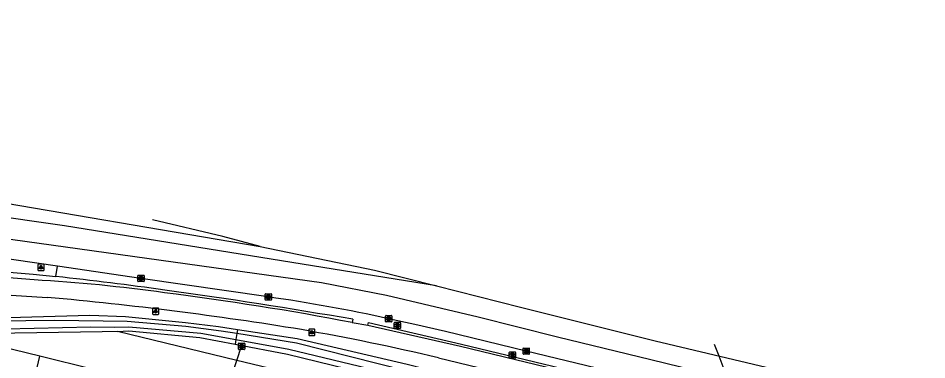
# Model space of a CAD drawing. Extents: x 162812 to 163818, y 381639 to 382470.
# Drawn here: x 163203.7 to 163348.3, y 382406.1 to 382460.5 of the extents above; entities that cross this region are included whole.
import ezdxf

# ---------------------------------------------------------------- set-up
doc = ezdxf.new("R2010")
doc.units = 0
for name, color, linetype in [('IMGEO_Berm_groen', 7, 'Continuous'), ('IMGEO_Berm_open', 7, 'Continuous'), ('IMGEO_Duiker', 7, 'Continuous'), ('IMGEO_Fietspad_gesloten', 7, 'Continuous'), ('IMGEO_Kolk', 7, 'Continuous'), ('IMGEO_Lichtpunt', 7, 'Continuous'), ('IMGEO_Loofbos', 7, 'Continuous'), ('IMGEO_Muur', 7, 'Continuous'), ('IMGEO_Oever', 7, 'Continuous'), ('IMGEO_Pand', 7, 'Continuous'), ('IMGEO_Rijbaan_regionaal_gesloten', 7, 'Continuous'), ('IMGEO_Rioolput', 7, 'Continuous'), ('IMGEO_Waterloop', 7, 'Continuous')]:
    doc.layers.add(name, color=color, linetype=linetype)

msp = doc.modelspace()

# ---------------------------------------------------------------- linework, layer by layer
at = {"layer": 'IMGEO_Berm_groen'}
for points in [[(163238.63, 382410.92), (163235.61, 382411.39), (163230.37, 382412.04), (163220.83, 382412.96), (163215.15, 382413.17), (163189.29, 382412.45), (163179.82, 382412.57), (163176.99, 382412.93), (163161.68, 382414.08), (163161.3, 382413.84), (163161.01, 382413.42), (163160.94, 382412.92), (163161.33, 382412.37)], [(163317.86, 382393.01), (163302.17, 382396.63), (163279.99, 382401.74), (163265.64, 382405.38), (163248.12, 382409.45), (163238.63, 382410.92)]]:
    msp.add_lwpolyline(points, dxfattribs=at)
at = {"layer": 'IMGEO_Berm_open'}
msp.add_lwpolyline([(163209.74, 382419.38), (163209.98, 382421.03)], dxfattribs=at)
at = {"layer": 'IMGEO_Duiker'}
for points in [[(163217.65, 382344.97), (163218.74, 382348.15), (163219.26, 382349.69), (163222.55, 382359.3), (163223.88, 382363.22), (163227.2, 382372.91), (163235.76, 382397.99), (163236.27, 382399.5), (163238.51, 382406.05), (163239.27, 382408.28)], [(163320.72, 382392.53), (163319.97, 382394.51), (163318.82, 382397.49), (163318.65, 382397.92), (163318.07, 382399.42), (163316.61, 382403.19), (163316.06, 382404.61), (163315.24, 382406.71), (163314.53, 382408.57)]]:
    msp.add_lwpolyline(points, dxfattribs=at)
at = {"layer": 'IMGEO_Fietspad_gesloten'}
for points in [[(163191.08, 382417.15), (163208.36, 382416.06)], [(163256.89, 382412.07), (163259.38, 382411.63)], [(163270.6, 382406.44), (163302.65, 382398.7), (163319.97, 382394.51), (163371.97, 382381.95), (163459.45, 382360.85), (163461.87, 382360.21), (163464.67, 382359.48)]]:
    msp.add_lwpolyline(points, dxfattribs=at)
for centre, radius, start, end in [((163157.27, 381849.77), 568.59, 80.7367, 84.8448), ((163188.56, 382064.19), 351.94, 76.5191, 80.1444)]:
    msp.add_arc(centre, radius, start, end, dxfattribs=at)
at = {"layer": 'IMGEO_Kolk'}
for p, q in [((163222.77, 382418.64), (163222.77, 382419.5)), ((163222.85, 382419.57), (163223.7, 382419.57)), ((163223.26, 382419.35), (163223.29, 382419.35)), ((163223.77, 382419.5), (163223.77, 382418.64)), ((163223.7, 382418.57), (163222.85, 382418.57)), ((163223.28, 382418.79), (163223.26, 382418.79)), ((163243.04, 382415.71), (163243.04, 382416.56)), ((163243.11, 382416.64), (163243.96, 382416.64)), ((163243.52, 382416.41), (163243.55, 382416.41)), ((163244.04, 382416.56), (163244.04, 382415.71)), ((163243.96, 382415.63), (163243.11, 382415.63)), ((163243.55, 382415.86), (163243.52, 382415.86)), ((163262.26, 382413.17), (163263.11, 382413.17)), ((163262.18, 382412.25), (163262.18, 382413.1)), ((163263.11, 382412.17), (163262.26, 382412.17)), ((163262.67, 382412.95), (163262.7, 382412.95)), ((163262.69, 382412.39), (163262.67, 382412.39)), ((163263.19, 382413.1), (163263.19, 382412.25)), ((163284.06, 382407.09), (163284.06, 382407.94)), ((163284.14, 382408.01), (163284.99, 382408.01)), ((163284.55, 382407.79), (163284.58, 382407.79)), ((163285.06, 382407.94), (163285.06, 382407.09)), ((163284.99, 382407.01), (163284.14, 382407.01)), ((163284.57, 382407.23), (163284.55, 382407.23))]:
    msp.add_line(p, q, dxfattribs=at)
for points in [[(163222.77, 382418.64), (163222.77, 382419.5)], [(163222.85, 382419.57), (163223.7, 382419.57)], [(163223.09, 382419.27), (163223.22, 382419.27), (163223.22, 382419.12), (163223.35, 382419.27), (163223.51, 382419.27), (163223.37, 382419.12), (163223.52, 382418.87), (163223.37, 382418.87), (163223.28, 382419.04), (163223.22, 382418.97), (163223.22, 382418.87), (163223.09, 382418.87), (163223.09, 382419.27)], [(163223.77, 382419.5), (163223.77, 382418.64)], [(163223.7, 382418.57), (163222.85, 382418.57)], [(163243.04, 382415.71), (163243.04, 382416.56)], [(163243.11, 382416.64), (163243.96, 382416.64)], [(163243.36, 382416.33), (163243.48, 382416.33), (163243.48, 382416.18), (163243.61, 382416.33), (163243.77, 382416.33), (163243.63, 382416.18), (163243.78, 382415.93), (163243.63, 382415.93), (163243.54, 382416.1), (163243.48, 382416.03), (163243.48, 382415.93), (163243.36, 382415.93), (163243.36, 382416.33)], [(163244.04, 382416.56), (163244.04, 382415.71)], [(163243.96, 382415.63), (163243.11, 382415.63)], [(163262.26, 382413.17), (163263.11, 382413.17)], [(163262.18, 382412.25), (163262.18, 382413.1)], [(163263.11, 382412.17), (163262.26, 382412.17)], [(163262.5, 382412.87), (163262.63, 382412.87), (163262.63, 382412.72), (163262.76, 382412.87), (163262.92, 382412.87), (163262.78, 382412.72), (163262.93, 382412.47), (163262.78, 382412.47), (163262.69, 382412.64), (163262.63, 382412.57), (163262.63, 382412.47), (163262.5, 382412.47), (163262.5, 382412.87)], [(163263.19, 382413.1), (163263.19, 382412.25)], [(163284.06, 382407.09), (163284.06, 382407.94)], [(163284.14, 382408.01), (163284.99, 382408.01)], [(163284.38, 382407.71), (163284.51, 382407.71), (163284.51, 382407.56), (163284.64, 382407.71), (163284.8, 382407.71), (163284.66, 382407.56), (163284.81, 382407.31), (163284.66, 382407.31), (163284.57, 382407.48), (163284.51, 382407.41), (163284.51, 382407.31), (163284.38, 382407.31), (163284.38, 382407.71)], [(163285.06, 382407.94), (163285.06, 382407.09)], [(163284.99, 382407.01), (163284.14, 382407.01)]]:
    msp.add_lwpolyline(points, dxfattribs=at)
for centre, start, end in [((163222.85, 382419.5), 91.552, 178.448), ((163222.85, 382419.5), 91.552, 178.448), ((163223.7, 382419.5), 1.552, 88.448), ((163223.7, 382419.5), 1.552, 88.448), ((163222.85, 382418.65), 181.552, 268.448), ((163222.85, 382418.65), 181.552, 268.448), ((163223.7, 382418.65), 271.552, 358.448), ((163223.7, 382418.65), 271.552, 358.448), ((163243.11, 382416.56), 91.552, 178.448), ((163243.11, 382416.56), 91.552, 178.448), ((163243.96, 382416.56), 1.552, 88.448), ((163243.96, 382416.56), 1.552, 88.448), ((163243.11, 382415.71), 181.552, 268.448), ((163243.11, 382415.71), 181.552, 268.448), ((163243.96, 382415.71), 271.552, 358.448), ((163243.96, 382415.71), 271.552, 358.448), ((163262.26, 382413.1), 91.552, 178.448), ((163262.26, 382413.1), 91.552, 178.448), ((163263.11, 382413.1), 1.552, 88.448), ((163263.11, 382413.1), 1.552, 88.448), ((163262.26, 382412.25), 181.552, 268.448), ((163262.26, 382412.25), 181.552, 268.448), ((163263.11, 382412.25), 271.552, 358.448), ((163263.11, 382412.25), 271.552, 358.448), ((163284.14, 382407.94), 91.552, 178.448), ((163284.14, 382407.94), 91.552, 178.448), ((163284.99, 382407.94), 1.552, 88.448), ((163284.99, 382407.94), 1.552, 88.448), ((163284.14, 382407.09), 181.552, 268.448), ((163284.14, 382407.09), 181.552, 268.448), ((163284.99, 382407.09), 271.552, 358.448), ((163284.99, 382407.09), 271.552, 358.448)]:
    msp.add_arc(centre, 0.0765, start, end, dxfattribs=at)
for centre, major_axis, ratio, start_param, end_param in [((163223.26, 382419.07), (-0.387, 0.002), 0.722429, 4.712389, 7.853982), ((163223.28, 382419.07), (-0.39, 0.002), 0.717154, 1.570796, 4.712389), ((163243.52, 382416.13), (-0.387, 0.002), 0.722429, 4.712389, 7.853982), ((163243.55, 382416.13), (-0.39, 0.002), 0.717154, 1.570796, 4.712389), ((163262.67, 382412.67), (-0.387, 0.002), 0.722429, 4.712389, 7.853982), ((163262.7, 382412.67), (-0.39, 0.002), 0.717154, 1.570796, 4.712389), ((163284.55, 382407.51), (-0.387, 0.002), 0.722429, 4.712389, 7.853982), ((163284.57, 382407.51), (-0.39, 0.002), 0.717154, 1.570796, 4.712389)]:
    msp.add_ellipse(centre, major_axis=major_axis, ratio=ratio, start_param=start_param, end_param=end_param, dxfattribs=at)
at = {"layer": 'IMGEO_Lichtpunt'}
for p, q in [((163206.87, 382421.24), (163206.87, 382420.43)), ((163206.87, 382421.24), (163206.87, 382420.43)), ((163207.77, 382421.34), (163206.96, 382421.34)), ((163207.77, 382421.34), (163206.96, 382421.34)), ((163207.86, 382420.43), (163207.86, 382421.24)), ((163207.86, 382420.43), (163207.86, 382421.24)), ((163206.96, 382420.34), (163207.77, 382420.34)), ((163206.96, 382420.34), (163207.77, 382420.34)), ((163225.11, 382414.26), (163225.11, 382413.46)), ((163225.11, 382414.26), (163225.11, 382413.46)), ((163226.01, 382414.36), (163225.2, 382414.36)), ((163226.01, 382414.36), (163225.2, 382414.36)), ((163225.2, 382413.36), (163226.01, 382413.36)), ((163225.2, 382413.36), (163226.01, 382413.36)), ((163226.1, 382413.46), (163226.1, 382414.26)), ((163226.1, 382413.46), (163226.1, 382414.26)), ((163249.96, 382410.91), (163249.96, 382410.1)), ((163249.96, 382410.91), (163249.96, 382410.1)), ((163250.86, 382411), (163250.05, 382411)), ((163250.86, 382411), (163250.05, 382411)), ((163250.95, 382410.1), (163250.95, 382410.91)), ((163250.95, 382410.1), (163250.95, 382410.91)), ((163250.05, 382410.01), (163250.86, 382410.01)), ((163250.05, 382410.01), (163250.86, 382410.01))]:
    msp.add_line(p, q, dxfattribs=at)
for points in [[(163207.24, 382420.9), (163207.28, 382420.88), (163207.09, 382420.61), (163207.05, 382420.64), (163207.24, 382420.9)], [(163207.34, 382420.86), (163207.39, 382420.86), (163207.39, 382420.53), (163207.34, 382420.53), (163207.34, 382420.86)], [(163207.45, 382420.88), (163207.49, 382420.9), (163207.68, 382420.64), (163207.64, 382420.61), (163207.45, 382420.88)], [(163225.48, 382413.93), (163225.52, 382413.9), (163225.33, 382413.64), (163225.29, 382413.66), (163225.48, 382413.93)], [(163225.58, 382413.88), (163225.63, 382413.88), (163225.63, 382413.56), (163225.58, 382413.56), (163225.58, 382413.88)], [(163225.69, 382413.9), (163225.73, 382413.93), (163225.92, 382413.66), (163225.88, 382413.64), (163225.69, 382413.9)], [(163250.33, 382410.57), (163250.37, 382410.54), (163250.18, 382410.28), (163250.14, 382410.31), (163250.33, 382410.57)], [(163250.43, 382410.52), (163250.48, 382410.52), (163250.48, 382410.2), (163250.43, 382410.2), (163250.43, 382410.52)], [(163250.54, 382410.54), (163250.58, 382410.57), (163250.77, 382410.31), (163250.73, 382410.28), (163250.54, 382410.54)]]:
    msp.add_lwpolyline(points, dxfattribs=at)
for centre in [(163207.37, 382421.04), (163225.61, 382414.06), (163250.46, 382410.71)]:
    msp.add_circle(centre, 0.0994, dxfattribs=at)
for centre, start, end in [((163206.96, 382421.24), 90, 180), ((163206.96, 382421.24), 90, 180), ((163206.96, 382420.43), 180, 270), ((163206.96, 382420.43), 180, 270), ((163207.77, 382421.24), 0, 90), ((163207.77, 382421.24), 0, 90), ((163207.77, 382420.43), 270, 0), ((163207.77, 382420.43), 270, 360), ((163225.2, 382414.26), 90, 180), ((163225.2, 382414.26), 90, 180), ((163225.2, 382413.46), 180, 270), ((163225.2, 382413.46), 180, 270), ((163226.01, 382414.26), 0, 90), ((163226.01, 382414.26), 0, 90), ((163226.01, 382413.46), 270, 0), ((163226.01, 382413.46), 270, 360), ((163250.05, 382410.91), 90, 180), ((163250.05, 382410.91), 90, 180), ((163250.86, 382410.91), 0, 90), ((163250.86, 382410.91), 0, 90), ((163250.05, 382410.1), 180, 270), ((163250.05, 382410.1), 180, 270), ((163250.86, 382410.1), 270, 0), ((163250.86, 382410.1), 270, 360)]:
    msp.add_arc(centre, 0.0946, start, end, dxfattribs=at)
at = {"layer": 'IMGEO_Loofbos'}
for points in [[(163219.51, 382410.64), (163217.11, 382410.6), (163192.75, 382410.21)], [(163219.51, 382410.64), (163221.32, 382410.73), (163232.65, 382409.69), (163238.24, 382408.62)], [(163249.99, 382397.92), (163250.03, 382402.14), (163243.64, 382404.81), (163238.51, 382406.05), (163219.51, 382410.64)], [(163207.17, 382406.69), (163192.75, 382410.21)], [(163238.24, 382408.62), (163246.6, 382407.03), (163301.47, 382393.64)]]:
    msp.add_lwpolyline(points, dxfattribs=at)
at = {"layer": 'IMGEO_Muur'}
for points in [[(163167.43, 382423.22), (163179.39, 382422), (163206.12, 382419.76), (163209.74, 382419.38)], [(163206.27, 382418.84), (163191.55, 382420.02)], [(163256.98, 382412.58), (163256.89, 382412.07)], [(163259.38, 382411.63), (163259.46, 382412.06), (163274.25, 382408.64), (163303.33, 382401.62), (163318.65, 382397.92), (163388.18, 382381.13), (163388.06, 382380.78)], [(163259.38, 382411.63), (163274.13, 382408.28), (163303.25, 382401.25), (163318.82, 382397.49), (163388.06, 382380.78)]]:
    msp.add_lwpolyline(points, dxfattribs=at)
for centre, radius, start, end in [((163152.57, 381893.31), 529.17, 81.9074, 83.7986), ((163191.28, 382160.76), 258.52, 82.0556, 86.6753), ((163167.42, 381943.92), 476.61, 79.1813, 82.8183), ((163114.36, 381589.6), 835.24, 80.16857, 82.24498)]:
    msp.add_arc(centre, radius, start, end, dxfattribs=at)
at = {"layer": 'IMGEO_Oever'}
for points in [[(163238.63, 382410.92), (163238.52, 382410.3)], [(163238.36, 382409.36), (163238.24, 382408.62)]]:
    msp.add_lwpolyline(points, dxfattribs=at)
at = {"layer": 'IMGEO_Pand'}
for points in [[(163194.97, 382401.88), (163195.24, 382402.96), (163205.69, 382400.42), (163207.17, 382406.69)], [(163215.71, 382404.61), (163207.17, 382406.69)]]:
    msp.add_lwpolyline(points, dxfattribs=at)
at = {"layer": 'IMGEO_Rijbaan_regionaal_gesloten'}
for points in [[(163270.31, 382417.89), (163211.12, 382427.46), (163198.13, 382429.3), (163184.59, 382431.05), (163179.08, 382431.88), (163168.3, 382434.27), (163151.64, 382438.38), (163110.01, 382448.33), (163060.29, 382460.46)], [(163482.31, 382362.41), (163474.52, 382364.65), (163462.83, 382367.76), (163445.15, 382372.02), (163425.79, 382376.68), (163408.32, 382380.89), (163392.73, 382384.82), (163373.19, 382389.46), (163349.57, 382395.06), (163328.24, 382400.29), (163304.4, 382406.13), (163304.39, 382406.14), (163289.52, 382409.73), (163276.93, 382412.91), (163262.34, 382416.36), (163252, 382418.35), (163200.56, 382425.51), (163177.76, 382429.36), (163164.5, 382432.15), (163136.52, 382438.78), (163076.6, 382453.1), (163059.49, 382457.21)], [(163194.94, 382432.22), (163242.25, 382424.13)], [(163242.25, 382424.13), (163236.31, 382425.72), (163225.09, 382428.38)], [(163209.98, 382421.03), (163203.03, 382422.05), (163183.77, 382424.87)], [(163242.25, 382424.13), (163260.45, 382420.38), (163270.31, 382417.89)], [(163243.53, 382416.14), (163223.27, 382419.07), (163209.98, 382421.03)], [(163270.31, 382417.89), (163283.66, 382414.52), (163305.1, 382409.17), (163335.27, 382401.99), (163358.18, 382396.53), (163379.17, 382391.37), (163420.6, 382381.2), (163467.44, 382370.07), (163510.36, 382358.58)], [(163465.46, 382363.72), (163462.86, 382364.42), (163460.4, 382365.06), (163446.59, 382368.41), (163422.82, 382374.14), (163402.9, 382378.92), (163383.98, 382383.49), (163364.11, 382388.29), (163343.25, 382393.32), (163323.36, 382398.13), (163318.07, 382399.42), (163304.44, 382402.73), (163303.64, 382402.92), (163284.56, 382407.51), (163271.72, 382410.66), (163266.82, 382411.77), (163262.68, 382412.67)]]:
    msp.add_lwpolyline(points, dxfattribs=at)
msp.add_arc((163206.19, 382154.85), 263.94, 77.6419, 81.8669, dxfattribs=at)
at = {"layer": 'IMGEO_Rioolput'}
for p, q in [((163263.58, 382411.17), (163263.58, 382412.03)), ((163263.66, 382412.1), (163264.51, 382412.1)), ((163264.07, 382411.88), (163264.09, 382411.88)), ((163264.58, 382412.03), (163264.58, 382411.17)), ((163264.51, 382411.1), (163263.66, 382411.1)), ((163264.09, 382411.32), (163264.07, 382411.32)), ((163238.77, 382407.85), (163238.77, 382408.71)), ((163238.84, 382408.78), (163239.7, 382408.78)), ((163239.7, 382407.78), (163238.84, 382407.78)), ((163239.26, 382408.56), (163239.28, 382408.56)), ((163239.28, 382408), (163239.26, 382408)), ((163239.77, 382408.71), (163239.77, 382407.85)), ((163281.93, 382407.39), (163282.79, 382407.39)), ((163281.86, 382406.46), (163281.86, 382407.31)), ((163282.79, 382406.39), (163281.93, 382406.39)), ((163282.37, 382406.61), (163282.34, 382406.61)), ((163282.35, 382407.17), (163282.37, 382407.17)), ((163282.86, 382407.31), (163282.86, 382406.46))]:
    msp.add_line(p, q, dxfattribs=at)
for points in [[(163263.58, 382411.17), (163263.58, 382412.03)], [(163263.66, 382412.1), (163264.51, 382412.1)], [(163264.17, 382411.8), (163263.92, 382411.8), (163263.92, 382411.4)], [(163264.1, 382411.72), (163264.04, 382411.72), (163264.04, 382411.64)], [(163264.58, 382412.03), (163264.58, 382411.17)], [(163264.51, 382411.1), (163263.66, 382411.1)], [(163263.92, 382411.4), (163264.04, 382411.4), (163264.04, 382411.56), (163264.05, 382411.56)], [(163264.04, 382411.64), (163264.09, 382411.64)], [(163264.1, 382411.53), (163264.17, 382411.4), (163264.31, 382411.4), (163264.25, 382411.53)], [(163238.77, 382407.85), (163238.77, 382408.71)], [(163238.84, 382408.78), (163239.7, 382408.78)], [(163239.7, 382407.78), (163238.84, 382407.78)], [(163239.36, 382408.48), (163239.11, 382408.48), (163239.11, 382408.08)], [(163239.11, 382408.08), (163239.23, 382408.08), (163239.23, 382408.24), (163239.24, 382408.24)], [(163239.29, 382408.4), (163239.23, 382408.4), (163239.23, 382408.32)], [(163239.23, 382408.32), (163239.28, 382408.32)], [(163239.29, 382408.21), (163239.36, 382408.08), (163239.5, 382408.08), (163239.43, 382408.21)], [(163239.77, 382408.71), (163239.77, 382407.85)], [(163281.93, 382407.39), (163282.79, 382407.39)], [(163281.86, 382406.46), (163281.86, 382407.31)], [(163282.79, 382406.39), (163281.93, 382406.39)], [(163282.45, 382407.09), (163282.2, 382407.09), (163282.2, 382406.69)], [(163282.2, 382406.69), (163282.32, 382406.69), (163282.32, 382406.85), (163282.33, 382406.85)], [(163282.37, 382407.01), (163282.32, 382407.01), (163282.32, 382406.93)], [(163282.32, 382406.93), (163282.37, 382406.93)], [(163282.38, 382406.82), (163282.45, 382406.69), (163282.59, 382406.69), (163282.52, 382406.81)], [(163282.86, 382407.31), (163282.86, 382406.46)]]:
    msp.add_lwpolyline(points, dxfattribs=at)
for centre, radius, start, end in [((163263.66, 382412.02), 0.0765, 91.552, 178.448), ((163263.66, 382412.02), 0.0765, 91.552, 178.448), ((163264.1, 382411.62), 0.0964, 77.0061, 93.1865), ((163264.12, 382411.68), 0.0378, 276.6634, 79.6772), ((163264.17, 382411.69), 0.109, 350.3612, 89.416), ((163264.51, 382412.02), 0.0765, 1.552, 88.448), ((163264.51, 382412.02), 0.0765, 1.552, 88.448), ((163263.66, 382411.18), 0.0765, 181.552, 268.448), ((163263.66, 382411.18), 0.0765, 181.552, 268.448), ((163264.05, 382411.51), 0.0533, 26.0293, 88.6989), ((163264.08, 382411.83), 0.19, 274.7715, 282.9687), ((163264.17, 382411.69), 0.112, 277.5842, 350.9817), ((163264.15, 382411.47), 0.108, 29.5134, 73.7905), ((163264.51, 382411.18), 0.0765, 271.552, 358.448), ((163264.51, 382411.18), 0.0765, 271.552, 358.448), ((163238.85, 382408.7), 0.0765, 91.552, 178.448), ((163238.85, 382408.7), 0.0765, 91.552, 178.448), ((163238.85, 382407.85), 0.0765, 181.552, 268.448), ((163238.85, 382407.85), 0.0765, 181.552, 268.448), ((163239.24, 382408.19), 0.0533, 26.0293, 88.6989), ((163239.27, 382408.51), 0.19, 274.7715, 282.9687), ((163239.29, 382408.3), 0.0964, 77.0061, 93.1865), ((163239.31, 382408.36), 0.0378, 276.6634, 79.6772), ((163239.36, 382408.37), 0.109, 350.3612, 89.416), ((163239.36, 382408.37), 0.112, 277.5842, 350.9817), ((163239.34, 382408.15), 0.108, 29.5134, 73.7905), ((163239.69, 382408.7), 0.0765, 1.552, 88.448), ((163239.69, 382408.7), 0.0765, 1.552, 88.448), ((163239.69, 382407.85), 0.0765, 271.552, 358.448), ((163239.69, 382407.85), 0.0765, 271.552, 358.448), ((163281.94, 382407.31), 0.0765, 91.552, 178.448), ((163281.94, 382407.31), 0.0765, 91.552, 178.448), ((163282.78, 382407.31), 0.0765, 1.552, 88.448), ((163282.78, 382407.31), 0.0765, 1.552, 88.448), ((163281.94, 382406.46), 0.0765, 181.552, 268.448), ((163281.94, 382406.46), 0.0765, 181.552, 268.448), ((163282.33, 382406.8), 0.0533, 26.0293, 88.6989), ((163282.38, 382406.91), 0.0964, 77.0061, 93.1865), ((163282.36, 382407.12), 0.19, 274.7715, 282.9687), ((163282.39, 382406.97), 0.0378, 276.6634, 79.6772), ((163282.45, 382406.98), 0.109, 350.3612, 89.416), ((163282.45, 382406.98), 0.112, 277.5842, 350.9817), ((163282.43, 382406.76), 0.108, 29.5134, 73.7905), ((163282.78, 382406.46), 0.0765, 271.552, 358.448), ((163282.78, 382406.46), 0.0765, 271.552, 358.448)]:
    msp.add_arc(centre, radius, start, end, dxfattribs=at)
for centre, major_axis, ratio, start_param, end_param in [((163264.07, 382411.6), (-0.387, 0.002), 0.722429, 4.712389, 7.853982), ((163264.09, 382411.6), (-0.39, 0.002), 0.717154, 1.570796, 4.712389), ((163239.26, 382408.28), (-0.387, 0.002), 0.722429, 4.712389, 7.853982), ((163239.28, 382408.28), (-0.39, 0.002), 0.717154, 1.570796, 4.712389), ((163282.35, 382406.89), (-0.387, 0.002), 0.722429, 4.712389, 7.853982), ((163282.37, 382406.89), (-0.39, 0.002), 0.717154, 1.570796, 4.712389)]:
    msp.add_ellipse(centre, major_axis=major_axis, ratio=ratio, start_param=start_param, end_param=end_param, dxfattribs=at)
at = {"layer": 'IMGEO_Waterloop'}
for points in [[(163238.52, 382410.3), (163236.04, 382410.7), (163230.39, 382411.41), (163221.1, 382412.22), (163209.58, 382412.38), (163181.86, 382412.06), (163171.63, 382412.76), (163167.48, 382412.68), (163171.63, 382412.11), (163183.27, 382411.06), (163192.69, 382410.83), (163215.3, 382411.37), (163219.09, 382411.35), (163221.36, 382411.37), (163232.81, 382410.38), (163238.36, 382409.36)], [(163238.52, 382410.3), (163238.36, 382409.36)], [(163238.52, 382410.3), (163238.52, 382410.3)], [(163323.54, 382390.57), (163321.83, 382390.99), (163319.34, 382391.61), (163317.62, 382392.03), (163301.94, 382395.65), (163280.11, 382400.88), (163265.4, 382404.4), (163248, 382408.77), (163238.52, 382410.3)], [(163238.36, 382409.36), (163238.36, 382409.36)], [(163238.36, 382409.36), (163246.78, 382407.82), (163301.71, 382394.62), (163305.49, 382393.7), (163319.05, 382390.44), (163321.55, 382389.84), (163323.26, 382389.43)]]:
    msp.add_lwpolyline(points, dxfattribs=at)

doc.saveas('drawing.dxf')
